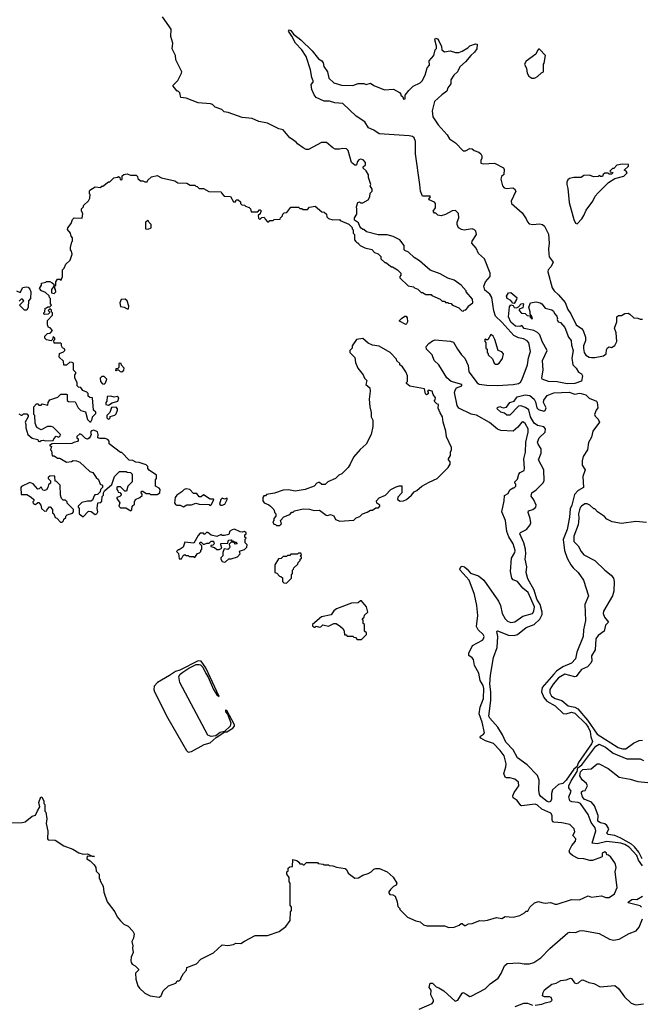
# Model space of a CAD drawing. Extents: x 2210602 to 2357277, y 510288 to 673808.
# Tile 325 of 464: x 2346042 to 2351656, y 588967 to 597878. Entities that reach past the tile are written whole.
import ezdxf

# ---------------------------------------------------------------- set-up
doc = ezdxf.new("R2010")
doc.units = 0

msp = doc.modelspace()

# ---------------------------------------------------------------- linework, layer by layer
at = {"layer": '0CON05XD'}
for points in [[(2349951.7, 595301.7), (2349965, 595290), (2350015, 595270), (2350041.7, 595241.7), (2350055, 595240), (2350061.7, 595248.3), (2350078.3, 595251.7), (2350100, 595275), (2350100, 595285), (2350140, 595315), (2350138.3, 595348.3), (2350080, 595415), (2350080, 595425), (2350036.4, 595476.4), (2349971.7, 595521.7), (2349915, 595540), (2349845, 595577.5), (2349755, 595610), (2349660, 595695), (2349610, 595725), (2349560, 595775), (2349525, 595790), (2349520, 595795), (2349520, 595835), (2349480, 595885), (2349420, 595915), (2349365, 595930), (2349285, 595930), (2349178.3, 595958.3), (2349155, 595980), (2349145, 595980), (2349131.7, 595991.7), (2349120, 596005), (2349108.3, 596038.3), (2349070, 596065), (2349070, 596085), (2349091.7, 596118.3), (2349093, 596163), (2349087.5, 596185), (2349100, 596225), (2349115, 596230), (2349125, 596220), (2349145, 596220), (2349193, 596247), (2349210, 596275), (2349213, 596307), (2349230, 596325), (2349230, 596345), (2349212.5, 596375), (2349217.5, 596385), (2349198.3, 596448.3), (2349197.5, 596475), (2349175, 596510), (2349150, 596535), (2349150, 596545), (2349170, 596565), (2349170, 596585), (2349149.3, 596609.3), (2349125, 596616), (2349109.5, 596610.5), (2349096.7, 596595), (2349090, 596565), (2349085, 596560), (2349075, 596562.5), (2349042.5, 596585), (2349012.5, 596695), (2348999.3, 596709.3), (2348965, 596713.3), (2348935, 596706.7), (2348895, 596707.5), (2348875, 596717.5), (2348816.4, 596766.4), (2348773.6, 596766.4), (2348655, 596702.5), (2348633, 596703), (2348607, 596717), (2348553.6, 596753.6), (2348546.4, 596766.4), (2348510, 596795), (2348485, 596807.5), (2348425, 596880), (2348385, 596890), (2348285, 596942.5), (2348205, 596957.5), (2348145, 596982.5), (2348055, 596992.5), (2347927, 597037), (2347893, 597043), (2347870, 597065), (2347810, 597085), (2347785, 597110), (2347767, 597117), (2347657, 597127), (2347547, 597167), (2347500, 597175), (2347490, 597215), (2347475, 597230), (2347465, 597230), (2347430, 597275), (2347430, 597285), (2347473.6, 597326.4), (2347507, 597393), (2347507.5, 597405), (2347453.3, 597515), (2347452.5, 597555), (2347422.5, 597615), (2347427.5, 597665), (2347410, 597725), (2347411.7, 597791.7), (2347333.8, 597905)], [(2349663.1, 596386.9), (2349623, 596665), (2349622.6, 596775), (2349609.6, 596809.6), (2349595, 596820.2), (2349565, 596828), (2349295, 596844.2), (2349245, 596877.5), (2349198.7, 596898.7), (2349162.7, 596952.7), (2349085, 597006.2), (2348965, 597120), (2348893.6, 597126.4), (2348845, 597140.8), (2348795, 597140.8), (2348725, 597172.5), (2348705, 597197.5), (2348683.8, 597245), (2348678.3, 597291.7), (2348697, 597313), (2348697.5, 597325), (2348683.6, 597353.6), (2348673.3, 597425), (2348633.3, 597545), (2348593.3, 597605), (2348537.5, 597665), (2348505, 597727.5), (2348473.3, 597775), (2348483.8, 597786.2), (2348495, 597780), (2348518.3, 597748.3), (2348585.5, 597695.5), (2348687.6, 597597.6), (2348743.8, 597525), (2348776.7, 597505), (2348787.3, 597487.3), (2348794.1, 597454.1), (2348826.2, 597405), (2348839.3, 597349.3), (2348885, 597306.2), (2348954, 597284), (2349055, 597283.8), (2349105, 597300), (2349155, 597300), (2349175, 597292.5), (2349215, 597302.5), (2349245, 597283.3), (2349343, 597243), (2349425, 597250), (2349478.3, 597218.3), (2349490, 597205), (2349490, 597195), (2349508.3, 597178.3), (2349515, 597160), (2349528.3, 597161.7), (2349530, 597195), (2349561.7, 597238.3), (2349600, 597275), (2349665, 597307.5), (2349682.5, 597325), (2349710, 597375), (2349728.3, 597441.7), (2349750, 597465), (2349747.5, 597505), (2349787, 597553), (2349800, 597605), (2349811.7, 597618.3), (2349813, 597637), (2349798, 597695), (2349805, 597711.2), (2349821.2, 597705), (2349835, 597688), (2349858, 597635), (2349860, 597605), (2349885, 597587.5), (2349935, 597597.5), (2349985, 597582.5), (2350015, 597582.5), (2350045, 597593.3), (2350095, 597622.5), (2350115, 597642.5), (2350165, 597660), (2350180, 597655), (2350177.5, 597615), (2350156.4, 597583.6), (2350122.5, 597555), (2350075, 597497.5), (2350025, 597450), (2350003.6, 597406.4), (2349968.8, 597375), (2349942.5, 597335), (2349941.7, 597298.3), (2349915, 597260), (2349905, 597230), (2349860.7, 597199.3), (2349793.4, 597136.6), (2349774.6, 597054.6), (2349780.2, 597000.2), (2349826.7, 596925), (2349909.2, 596835), (2349929.2, 596799.2), (2349985, 596764), (2350055, 596690), (2350075, 596692.5), (2350115, 596713.3), (2350135, 596710), (2350153.9, 596693.9), (2350195, 596680), (2350212.5, 596665), (2350222.5, 596645), (2350222.5, 596625), (2350213, 596603), (2350215, 596580), (2350235, 596573.3), (2350338.3, 596578.3), (2350417.7, 596537.7), (2350423.6, 596523.6), (2350423, 596477), (2350401.7, 596458.3), (2350393.6, 596433.6), (2350410, 596375), (2350426.2, 596356.2), (2350445, 596348.8), (2350503.6, 596356.4), (2350517.7, 596347.7), (2350530, 596325), (2350486.7, 596235), (2350490, 596215), (2350588.6, 596128.6), (2350624, 596075), (2350635, 596047.5), (2350650.7, 596030.7), (2350683.8, 596023.8), (2350745, 596030), (2350772.5, 596025), (2350790.7, 596010.7), (2350827, 595937), (2350832, 595855), (2350825.7, 595804.3), (2350827.5, 595755), (2350833, 595733), (2350867.5, 595685), (2350851.2, 595645), (2350823.8, 595615), (2350818.8, 595595), (2350860.3, 595450.3), (2350876, 595425), (2350917.6, 595387.6), (2350978, 595318), (2351001.1, 595255), (2351028.6, 595215), (2351075, 595116.7), (2351125, 595083.3), (2351140, 595065), (2351161.2, 595005), (2351159.3, 594970.7), (2351143, 594927), (2351141.7, 594901.7), (2351148, 594865), (2351165, 594841.2), (2351192.7, 594822.7), (2351215, 594820), (2351245, 594820), (2351323.9, 594836.1), (2351346.7, 594855), (2351350.7, 594889.3), (2351360.7, 594909.3), (2351375, 594917.5), (2351395, 594912.5), (2351425, 594930), (2351443.3, 594965), (2351437.5, 595045), (2351422.5, 595085), (2351443.3, 595145), (2351445, 595190), (2351458.3, 595201.7), (2351485, 595200), (2351515, 595217.5), (2351545, 595222.5), (2351563, 595213), (2351598.3, 595178.3), (2351635, 595177.5), (2351655, 595167.5), (2351676.4, 595166.4)], [(2350695, 597347.5), (2350705, 597352.5), (2350725, 597362.5), (2350761.7, 597398.3), (2350780, 597405), (2350780, 597475), (2350787.5, 597485), (2350797.5, 597555), (2350745, 597610), (2350735, 597610), (2350725, 597600), (2350712.5, 597565), (2350625, 597502.5), (2350610, 597475), (2350626.4, 597436.4), (2350633, 597393), (2350647, 597367), (2350675, 597350), (2350695, 597347.5)], [(2351085, 596030), (2351127.5, 596075), (2351146.7, 596105), (2351166.7, 596155), (2351228, 596235), (2351248.3, 596281.7), (2351275, 596311.2), (2351370, 596405), (2351425, 596440), (2351508.3, 596461.7), (2351538.3, 596491.7), (2351528.3, 596508.3), (2351510, 596515), (2351548.3, 596551.7), (2351548.3, 596568.3), (2351495, 596570), (2351445, 596560), (2351418.3, 596531.7), (2351405, 596530), (2351381.7, 596508.3), (2351385, 596500), (2351410, 596495), (2351395, 596480), (2351375, 596480), (2351365, 596490), (2351335, 596490), (2351321.7, 596478.3), (2351315, 596460), (2351295, 596460), (2351285, 596467.5), (2351275, 596460), (2351235, 596456.7), (2351195, 596471.2), (2351145, 596467.5), (2351121.7, 596448.3), (2351055, 596450), (2351015, 596440), (2351001.7, 596428.3), (2350992.5, 596407.5), (2350992.5, 596385), (2351001.7, 596351.7), (2351013.3, 596225), (2351055, 596070), (2351070, 596035), (2351085, 596030)], [(2346035, 594310), (2346055, 594300), (2346065, 594300), (2346075, 594310), (2346105, 594310), (2346117, 594297), (2346117.5, 594285), (2346090, 594235), (2346097, 594213), (2346096.7, 594185), (2346115, 594122.5), (2346155, 594090), (2346205, 594080), (2346210, 594065), (2346225, 594060), (2346235, 594070), (2346255, 594072.5), (2346275, 594067.5), (2346345, 594070), (2346350, 594085), (2346371.7, 594108.3), (2346395, 594100), (2346408.3, 594111.7), (2346410, 594125), (2346345, 594190), (2346327, 594197), (2346293, 594197), (2346235, 594167.5), (2346197, 594187), (2346183, 594227), (2346180, 594295), (2346170, 594305), (2346170, 594375), (2346195, 594400), (2346205, 594400), (2346215, 594390), (2346235, 594390), (2346245, 594400), (2346295, 594390), (2346300, 594415), (2346313, 594437), (2346388.3, 594461.7), (2346415, 594490), (2346465, 594490), (2346470, 594485), (2346471.7, 594431.7), (2346482.5, 594422.5), (2346545, 594420), (2346570, 594365), (2346595, 594340), (2346638.3, 594328.3), (2346655, 594260), (2346675, 594240), (2346685, 594240), (2346697, 594263), (2346700, 594285), (2346730, 594315), (2346730, 594325), (2346710, 594345), (2346700, 594455), (2346675, 594460), (2346661.7, 594471.7), (2346660, 594495), (2346648.3, 594508.3), (2346613.6, 594523.6), (2346595, 594550), (2346575, 594552.5), (2346563, 594563), (2346562.5, 594595), (2346540, 594635), (2346540, 594665), (2346550, 594675), (2346550, 594685), (2346530, 594705), (2346528.3, 594768.3), (2346517, 594777), (2346495, 594777.5), (2346465, 594750), (2346441.7, 594751.7), (2346437, 594787), (2346400, 594825), (2346401.7, 594858.3), (2346438.3, 594871.7), (2346450, 594885), (2346450, 594895), (2346428.3, 594908.3), (2346420, 594925), (2346420, 594945), (2346415, 594950), (2346355, 594950), (2346350, 594975), (2346360, 594985), (2346360, 594995), (2346345, 595010), (2346340, 594985), (2346327.5, 594972.5), (2346285, 594980), (2346270, 594995), (2346270, 595015), (2346293, 595037), (2346318.3, 595041.7), (2346340, 595065), (2346318.3, 595088.3), (2346301.7, 595091.7), (2346292.5, 595115), (2346293, 595157), (2346340, 595205), (2346340, 595225), (2346330, 595235), (2346328.3, 595248.3), (2346315, 595260), (2346300, 595245), (2346310, 595235), (2346310, 595225), (2346298.3, 595211.7), (2346265, 595210), (2346260, 595215), (2346260, 595225), (2346270, 595235), (2346271.7, 595268.3), (2346285, 595270), (2346295, 595280), (2346315, 595280), (2346330, 595295), (2346320, 595305), (2346320, 595355), (2346310, 595365), (2346308.3, 595378.3), (2346275, 595410), (2346240, 595425), (2346220, 595445), (2346240, 595475), (2346240, 595495), (2346277, 595503), (2346285, 595510), (2346315, 595510), (2346337, 595497), (2346350, 595485), (2346350, 595465), (2346330, 595435), (2346330, 595405), (2346355, 595400), (2346370, 595415), (2346367, 595437), (2346360, 595445), (2346360, 595465), (2346370, 595475), (2346370, 595505), (2346385, 595530), (2346405, 595530), (2346418.3, 595521.7), (2346430, 595555), (2346430, 595615), (2346445, 595630), (2346460, 595665), (2346497, 595703), (2346517.5, 595755), (2346511.7, 595781.7), (2346500, 595795), (2346500, 595815), (2346513, 595867), (2346520, 595875), (2346520, 595905), (2346508.3, 595918.3), (2346502.5, 595945), (2346475, 595980), (2346476.7, 595995), (2346506.1, 596033.9), (2346519.3, 596070.7), (2346533.9, 596086.1), (2346608.3, 596081.7), (2346612.5, 596125), (2346600, 596145), (2346600, 596165), (2346620, 596185), (2346620, 596195), (2346665, 596240), (2346677, 596263), (2346680, 596295), (2346673, 596303), (2346672.5, 596325), (2346677.5, 596335), (2346725, 596366.7), (2346775, 596360), (2346785, 596370), (2346795, 596370), (2346845, 596410), (2346858.3, 596411.7), (2346893.6, 596446.4), (2346927.5, 596452.5), (2346935, 596460), (2346948.3, 596448.3), (2346951.7, 596431.7), (2346965, 596430), (2346970, 596435), (2346970, 596465), (2346985, 596477.5), (2347015, 596482.5), (2347045, 596470), (2347095, 596470), (2347108.3, 596458.3), (2347111.7, 596441.7), (2347135, 596420), (2347155, 596420), (2347175, 596410), (2347195, 596410), (2347200, 596425), (2347233, 596457), (2347285, 596467.5), (2347325, 596447.5), (2347445, 596420), (2347473, 596403), (2347555, 596400), (2347585, 596380), (2347625, 596380), (2347635, 596370), (2347648.3, 596368.3), (2347665, 596350), (2347705, 596350), (2347753, 596323), (2347865, 596320), (2347870, 596305), (2347891.7, 596281.7), (2347948.3, 596278.3), (2347975, 596230), (2347995, 596230), (2348001.7, 596248.3), (2348018.3, 596248.3), (2348038.3, 596228.3), (2348040, 596215), (2348051.7, 596201.7), (2348075, 596200), (2348085, 596190), (2348118.3, 596178.3), (2348130, 596165), (2348135, 596140), (2348195, 596140), (2348211.7, 596158.3), (2348218.3, 596158.3), (2348230, 596145), (2348220, 596135), (2348218.3, 596121.7), (2348200, 596105), (2348201.7, 596081.7), (2348215, 596070), (2348231.7, 596088.3), (2348255, 596090), (2348261.7, 596071.7), (2348285, 596050), (2348295, 596050), (2348305, 596060), (2348335, 596060), (2348345, 596070), (2348398.3, 596071.7), (2348400, 596085), (2348418.3, 596101.7), (2348421.7, 596118.3), (2348435, 596130), (2348458.3, 596131.7), (2348495, 596180), (2348565, 596180), (2348575, 596170), (2348595, 596170), (2348605, 596160), (2348645, 596160), (2348665, 596180), (2348715, 596190), (2348775, 596140), (2348797, 596137), (2348818.3, 596118.3), (2348820, 596095), (2348835, 596080), (2348875, 596067.5), (2348935, 596070), (2348941.7, 596061.7), (2349018.3, 596028.3), (2349048.3, 595998.3), (2349050, 595985), (2349060, 595975), (2349060, 595945), (2349070, 595935), (2349070, 595885), (2349081.7, 595871.7), (2349095, 595860), (2349105, 595860), (2349110, 595845), (2349123, 595833), (2349163.6, 595813.6), (2349227, 595797), (2349251.7, 595771.7), (2349285, 595760), (2349310, 595735), (2349310, 595715), (2349345, 595680), (2349355, 595680), (2349405, 595640), (2349415, 595640), (2349460, 595615), (2349490, 595585), (2349490, 595565), (2349480, 595555), (2349481.7, 595541.7), (2349555, 595470), (2349605, 595460), (2349615, 595450), (2349645, 595440), (2349675, 595410), (2349685, 595410), (2349715, 595390), (2349765, 595390), (2349771.7, 595381.7), (2349845, 595350), (2349865, 595330), (2349885, 595330), (2349895, 595320), (2349915, 595320), (2349921.7, 595311.7), (2349945, 595310), (2349951.7, 595301.7)], [(2345965, 590610), (2346065, 590612.5), (2346091.7, 590618.3), (2346155, 590670), (2346185, 590680), (2346202, 590718), (2346223.3, 590755), (2346214, 590795), (2346232.5, 590845), (2346245, 590840), (2346260, 590805), (2346260, 590785), (2346270, 590775), (2346270, 590715), (2346277, 590707), (2346287.5, 590645), (2346280, 590605), (2346297.5, 590535), (2346292.5, 590465), (2346300, 590455), (2346364.1, 590454.1), (2346441.7, 590401.7), (2346522.7, 590372.7), (2346578.3, 590338.3), (2346616.4, 590326.4), (2346655, 590330), (2346698.3, 590308.3), (2346717.5, 590305), (2346653, 590307), (2346650, 590285), (2346680, 590265), (2346715, 590230), (2346730, 590205), (2346733, 590173), (2346760, 590145), (2346760, 590105), (2346770, 590095), (2346770, 590085), (2346797.5, 590035), (2346803, 589983), (2346832.5, 589895), (2346902.5, 589805), (2346925, 589760), (2346953.6, 589723.6), (2346985, 589692.5), (2347023, 589673), (2347065, 589630), (2347077.5, 589605), (2347072.5, 589565), (2347057.5, 589535), (2347066.7, 589495), (2347062.5, 589475), (2347067, 589437), (2347050, 589395), (2347046.7, 589365), (2347050, 589345), (2347060.7, 589330.7), (2347085, 589316.7), (2347116.7, 589285), (2347117.5, 589275), (2347090.7, 589249.3), (2347093.8, 589193.8), (2347110, 589135), (2347125, 589112.5), (2347175, 589067.5), (2347223.6, 589043.6), (2347305, 589033.3), (2347322.5, 589045), (2347340.7, 589089.3), (2347387, 589133), (2347455, 589160), (2347465, 589180), (2347485, 589180), (2347500, 589195), (2347500, 589205), (2347523, 589247), (2347550, 589275), (2347555, 589300), (2347640, 589335), (2347680, 589375), (2347796.1, 589433.9), (2347873, 589507), (2347925, 589500), (2347975, 589507.5), (2347998.3, 589521.7), (2348043, 589517), (2348075, 589540), (2348170.7, 589589.3), (2348285, 589590), (2348390, 589625), (2348449.3, 589670.7), (2348487.5, 589725), (2348492.5, 589805), (2348500, 589815), (2348500, 589845), (2348490, 589865), (2348490, 590065), (2348480, 590075), (2348480, 590115), (2348460, 590145), (2348460, 590165), (2348470, 590175), (2348471.7, 590198.3), (2348485, 590210), (2348510, 590215), (2348511.7, 590278.3), (2348549.5, 590269.5), (2348567.5, 590255), (2348575, 590240), (2348597.5, 590237.5), (2348605, 590230), (2348615, 590230), (2348635, 590250), (2348735, 590250), (2348743, 590243), (2348787, 590237), (2348795, 590230), (2348835, 590230), (2348843, 590223), (2348875, 590220), (2348908.3, 590208.3), (2348987, 590197), (2348998.3, 590188.3), (2349013.6, 590153.6), (2349075, 590110), (2349107, 590113), (2349145, 590137.5), (2349195, 590152.5), (2349220, 590165), (2349245, 590190), (2349263.6, 590196.4), (2349296.4, 590196.4), (2349365, 590167.5), (2349419.3, 590119.3), (2349452.5, 590065), (2349447.5, 590045), (2349425, 590032.5), (2349397.5, 590005), (2349380, 589985), (2349380, 589975), (2349391.7, 589961.7), (2349417, 589957), (2349437.5, 589945), (2349457.5, 589895), (2349463, 589853), (2349480, 589835), (2349480, 589825), (2349550, 589755), (2349625, 589722.5), (2349665, 589713.3), (2349695, 589687.5), (2349725, 589676.7), (2349885, 589676.2), (2349925, 589663.8), (2349973.6, 589666.4), (2350017, 589683), (2350035, 589700), (2350045, 589700), (2350065, 589680), (2350075, 589680), (2350103, 589697), (2350135, 589697.5), (2350205, 589726.7), (2350235, 589723.3), (2350275, 589728.8), (2350355, 589752.5), (2350405, 589742.5), (2350435, 589762.5), (2350505, 589756.7), (2350565, 589771.2), (2350610, 589795), (2350625, 589810), (2350638.3, 589811.7), (2350657.5, 589845), (2350700, 589885), (2350735, 589896.7), (2350765, 589890), (2350795, 589883.8), (2350845, 589887.5), (2350885, 589872.5), (2350903, 589873), (2351033.9, 589916.1), (2351106.4, 589913.6), (2351185, 589947.5), (2351215, 589937.5), (2351305, 589947.5), (2351345, 589932.5), (2351375, 589933.3), (2351423, 589967), (2351447.5, 590025), (2351430, 590165), (2351436.7, 590205), (2351431.7, 590231.7), (2351427, 590247), (2351388.3, 590298.3), (2351368.3, 590318.3), (2351355, 590320), (2351350, 590335), (2351335, 590346.2), (2351310, 590335), (2351310, 590305), (2351305, 590300), (2351225, 590267.5), (2351198.3, 590268.3), (2351145, 590283.3), (2351095, 590285.8), (2351043.4, 590313.4), (2351020, 590335), (2351014.2, 590355), (2351035.5, 590404.5), (2351070, 590445), (2351072, 590465), (2351046.7, 590495), (2351063, 590527), (2351056.7, 590555), (2351020, 590595), (2350945, 590610), (2350875, 590614.2), (2350865, 590620), (2350858, 590635), (2350858, 590675), (2350847, 590697), (2350765, 590733.1), (2350725, 590770), (2350705, 590778.8), (2350585, 590762.5), (2350575, 590767.5), (2350543, 590813), (2350507.5, 590835), (2350503.3, 590855), (2350513.8, 590885), (2350556, 590945), (2350555, 590977.5), (2350522.5, 591005), (2350477, 591017), (2350445, 591016.2), (2350433.2, 591023.2), (2350420.6, 591055), (2350440, 591115), (2350442.5, 591145), (2350424.3, 591215), (2350387.1, 591265), (2350326.9, 591326.9), (2350255, 591353.1), (2350213.3, 591375), (2350206.7, 591385), (2350210, 591395), (2350238.1, 591411.9), (2350245.8, 591425), (2350225, 591520), (2350197.3, 591595), (2350207.3, 591655), (2350236.8, 591735), (2350241.6, 591825), (2350235, 591851.4), (2350208.3, 591898.3), (2350195.6, 591965), (2350157.3, 592032.7), (2350146.6, 592086.6), (2350135, 592104), (2350106.2, 592125), (2350106, 592145), (2350139.2, 592215), (2350227.2, 592262.8), (2350239.2, 592275), (2350242.9, 592295), (2350235.5, 592315.5), (2350189.2, 592355), (2350175.7, 592385), (2350187.1, 592485), (2350178.1, 592575), (2350157.2, 592677.2), (2350107.5, 592805), (2350026.7, 592895), (2350023.3, 592905), (2350033.3, 592925), (2350045, 592931.2), (2350065, 592926.7), (2350091.2, 592905), (2350119.5, 592869.5), (2350193.6, 592843.6), (2350241.2, 592805), (2350374.4, 592614.4), (2350391.4, 592575), (2350407.1, 592505), (2350432.9, 592455), (2350455, 592435.6), (2350485, 592421.9), (2350522, 592428), (2350595, 592480.6), (2350680, 592505), (2350694.4, 592525.6), (2350698.5, 592565), (2350640.6, 592695), (2350594.7, 592734.7), (2350545, 592794), (2350505, 592810), (2350494.2, 592824.2), (2350481.4, 592885), (2350491.9, 593005), (2350520, 593055), (2350524.2, 593075), (2350505.6, 593135), (2350467.4, 593197.4), (2350447.8, 593245), (2350437, 593347), (2350402.9, 593425), (2350425.8, 593525), (2350426.7, 593573.3), (2350459.7, 593590.3), (2350475, 593622.5), (2350505, 593640), (2350515, 593640), (2350530, 593655), (2350530, 593675), (2350520, 593685), (2350520, 593695), (2350545, 593720), (2350556.2, 593765), (2350570, 593780), (2350605, 593797.5), (2350608.6, 593815), (2350602.4, 593902.4), (2350618.9, 593965), (2350620, 594055), (2350643.1, 594145), (2350641.9, 594175), (2350615, 594224.3), (2350595, 594237.1), (2350585, 594235.8), (2350549.2, 594190.8), (2350505, 594155.5), (2350395, 594160.4), (2350365, 594172.5), (2350292.4, 594232.4), (2350175, 594300), (2350125, 594307.3), (2350015, 594361.5), (2350000.4, 594385), (2349975.7, 594505), (2349980, 594525), (2349994.3, 594545.7), (2350042.5, 594565), (2350042.5, 594575), (2349944.4, 594604.4), (2349905, 594636.2), (2349833.3, 594753.3), (2349791.1, 594795), (2349773.6, 594843.6), (2349722.2, 594895), (2349718.9, 594921.1), (2349743.7, 594946.3), (2349775, 594971.4), (2349799.7, 594980.3), (2349935, 594970), (2349965, 594958.8), (2350001.4, 594895), (2350038.1, 594845), (2350068.6, 594815), (2350098, 594748), (2350105, 594692), (2350180.3, 594590.3), (2350198, 594578), (2350269.1, 594569.1), (2350365, 594568.9), (2350505, 594575.8), (2350555, 594585.4), (2350572.3, 594597.7), (2350587.3, 594625), (2350636.9, 594755), (2350643.4, 594816.6), (2350662.5, 594875), (2350647.5, 594955), (2350633, 594973), (2350600.7, 594990.7), (2350555, 594997.3), (2350510.8, 595020.8), (2350405, 595141.1), (2350346.9, 595195), (2350332.7, 595242.7), (2350313.9, 595365), (2350295, 595394.4), (2350251.3, 595431.3), (2350241.1, 595465), (2350254.6, 595505), (2350298.9, 595555), (2350298.2, 595585), (2350248.1, 595715), (2350192.6, 595762.6), (2350170.7, 595810.7), (2350132.5, 595855), (2350135.8, 595874.2), (2350175.8, 595935), (2350169.2, 595965), (2350155, 595977.5), (2350135, 595984), (2350062.3, 595972.3), (2350038.3, 595978.3), (2350012.5, 595995), (2349998.8, 596025), (2349998.8, 596045), (2350014, 596085), (2350010.8, 596125), (2349985, 596150.8), (2349955, 596148), (2349895, 596116), (2349855, 596104.2), (2349825, 596110), (2349806.1, 596126.1), (2349795, 596127.5), (2349783.8, 596145), (2349803.8, 596175), (2349803.8, 596215), (2349795, 596226), (2349747, 596247), (2349742.5, 596255), (2349757.5, 596275), (2349755, 596280), (2349685, 596280), (2349668.8, 596325), (2349663.1, 596386.9)], [(2347205, 595982.5), (2347230, 595995), (2347230, 596025), (2347211.7, 596041.7), (2347205, 596060), (2347180, 596045), (2347180, 595985), (2347205, 595982.5)], [(2346013, 595423), (2346045, 595410), (2346070, 595455), (2346101.7, 595461.7), (2346117, 595457), (2346135, 595440), (2346142.5, 595415), (2346140, 595355), (2346120, 595335), (2346117.5, 595275), (2346105, 595250), (2346085, 595250), (2346040, 595295), (2346080, 595335), (2346068.3, 595348.3), (2346055, 595350), (2346038.3, 595331.7)], [(2350515, 595310), (2350501.7, 595311.7), (2350486.4, 595336.4), (2350452.5, 595355), (2350446.7, 595375), (2350463.9, 595406.1), (2350485, 595410), (2350540, 595365), (2350537.5, 595345), (2350515, 595310)], [(2347025, 595260), (2347030, 595285), (2347013, 595333), (2346995, 595347.5), (2346960, 595345), (2346947.5, 595315), (2346953.6, 595283.6), (2346987, 595277), (2347015, 595260), (2347025, 595260)], [(2350995, 594582.1), (2350905, 594600.8), (2350825, 594603.5), (2350768.8, 594625), (2350765.8, 594635.8), (2350777.5, 594705), (2350771.4, 594795), (2350813.3, 594885), (2350768.6, 594965), (2350747.1, 595025), (2350726.8, 595046.8), (2350694.5, 595064.5), (2350605, 595082.5), (2350585, 595110), (2350565, 595101.2), (2350526.7, 595105), (2350485, 595141.2), (2350465, 595190), (2350471.7, 595278.3), (2350485, 595297.5), (2350505, 595290), (2350515, 595272.5), (2350535, 595270), (2350555, 595280), (2350580, 595305), (2350595, 595310), (2350600, 595305), (2350595, 595270), (2350561.7, 595258.3), (2350560, 595245), (2350583, 595223), (2350615, 595220), (2350631.7, 595201.7), (2350658.3, 595198.3), (2350660, 595185), (2350675, 595170), (2350680, 595175), (2350677, 595187), (2350660, 595215), (2350660, 595235), (2350647.5, 595275), (2350663, 595317), (2350715, 595323.3), (2350750, 595315), (2350766.4, 595306.4), (2350795, 595267.5), (2350855, 595253.3), (2350870.7, 595240.7), (2350879.3, 595219.3), (2350902.5, 595195), (2350907.5, 595175), (2350903.6, 595163.6), (2350912.5, 595145), (2350935, 595137.5), (2350975, 595093.8), (2351005.4, 595005.4), (2351030, 594975), (2351033.2, 594933.2), (2351049.4, 594885), (2351036.5, 594815), (2351046.9, 594755), (2351075.7, 594725), (2351098.3, 594688.3), (2351125, 594672.5), (2351133.3, 594655), (2351123, 594607), (2351065, 594584.6), (2350995, 594582.1)], [(2349535, 595120), (2349478.3, 595148.3), (2349477.5, 595155), (2349496.7, 595175), (2349525, 595196.2), (2349537.5, 595195), (2349548.3, 595178.3), (2349548.8, 595145), (2349542.5, 595125), (2349535, 595120)], [(2348395, 593300), (2348410, 593315), (2348400, 593345), (2348431.7, 593378.3), (2348485, 593400), (2348505, 593420), (2348515, 593420), (2348528.3, 593431.7), (2348605, 593450), (2348665, 593447.5), (2348705, 593437.5), (2348755, 593440), (2348813, 593393), (2348825, 593390), (2348855, 593400), (2348885, 593387.5), (2348900, 593355), (2348938.3, 593338.3), (2349065, 593350), (2349085, 593370), (2349118.3, 593381.7), (2349143, 593407), (2349185, 593420), (2349215, 593440), (2349235, 593440), (2349265, 593460), (2349288.3, 593461.7), (2349300, 593475), (2349300, 593485), (2349271.7, 593501.7), (2349270, 593525), (2349295, 593550), (2349350, 593575), (2349400, 593625), (2349448.3, 593651.7), (2349475, 593660), (2349498.3, 593658.3), (2349500, 593595), (2349461.7, 593558.3), (2349460, 593535), (2349485, 593520), (2349515, 593522.5), (2349540, 593535), (2349586.4, 593573.6), (2349610, 593605), (2349635, 593617.5), (2349680, 593655), (2349745, 593692.5), (2349820, 593725), (2349917.5, 593825), (2349937.5, 593855), (2349937, 593877), (2349920, 593895), (2349920, 593905), (2349940, 593935), (2349940, 593965), (2349947.5, 593985), (2349947, 594007), (2349903, 594103), (2349897.5, 594155), (2349872.5, 594235), (2349867.5, 594285), (2349845, 594320), (2349828.3, 594361.7), (2349830, 594395), (2349815, 594400), (2349792.5, 594425), (2349801.7, 594438.3), (2349802.5, 594455), (2349782.5, 594485), (2349772.5, 594515), (2349740, 594525), (2349730, 594515), (2349737, 594507), (2349737, 594493), (2349723, 594483), (2349713, 594493), (2349705, 594536.7), (2349572.5, 594562.5), (2349540, 594585), (2349540, 594595), (2349550, 594605), (2349550, 594655), (2349535, 594690), (2349506.4, 594736.4), (2349480, 594755), (2349480, 594765), (2349455, 594790), (2349450, 594805), (2349392.5, 594865), (2349295, 594922.5), (2349235, 594933.8), (2349195, 594952), (2349145, 594993.3), (2349087.5, 594982.5), (2349050, 594925), (2349050, 594905), (2349030, 594885), (2349030, 594865), (2349075, 594820), (2349080, 594775), (2349100, 594725), (2349150, 594665), (2349160, 594635), (2349181.7, 594611.7), (2349172.5, 594575), (2349210, 594545), (2349212.5, 594515), (2349203.3, 594445), (2349210, 594375), (2349223, 594323), (2349222.5, 594285), (2349237, 594253), (2349236.7, 594195), (2349222.5, 594125), (2349176.7, 594035), (2349122.3, 593987.7), (2349060.7, 593919.3), (2349032.5, 593855), (2349012.5, 593825), (2348955, 593767.5), (2348930, 593755), (2348900, 593725), (2348830, 593695), (2348805, 593670), (2348775, 593670), (2348755, 593690), (2348745, 593690), (2348730, 593685), (2348705, 593657.5), (2348625, 593627.5), (2348535, 593612.5), (2348475, 593622.5), (2348425, 593620), (2348347, 593593), (2348275, 593580), (2348265, 593570), (2348251.7, 593568.3), (2348240, 593555), (2348240, 593525), (2348252.5, 593505), (2348295, 593487.5), (2348310, 593475), (2348340, 593445), (2348350, 593415), (2348360, 593405), (2348360, 593385), (2348340, 593365), (2348340, 593345), (2348332.5, 593335), (2348341.7, 593311.7), (2348355, 593310), (2348365, 593300), (2348395, 593300)], [(2350365, 594760), (2350379.3, 594770.7), (2350408.3, 594811.7), (2350420, 594855), (2350405, 594872.5), (2350370, 594885), (2350341.2, 594985), (2350325, 595012.5), (2350305, 595030), (2350278.3, 594981.7), (2350265, 594980), (2350255, 594990), (2350250, 594985), (2350250, 594965), (2350260, 594955), (2350260, 594905), (2350270, 594895), (2350270, 594865), (2350280, 594855), (2350280, 594845), (2350318.3, 594808.3), (2350335, 594770), (2350345, 594760), (2350365, 594760)], [(2346965, 594692.5), (2346982.5, 594705), (2346987.5, 594725), (2346961.7, 594751.7), (2346960, 594765), (2346945, 594770), (2346940, 594765), (2346938.3, 594731.7), (2346928.3, 594721.7), (2346911.7, 594718.3), (2346910, 594705), (2346915, 594700), (2346921.7, 594708.3), (2346935, 594710), (2346950, 594695), (2346965, 594692.5)], [(2346805, 594580), (2346818.3, 594591.7), (2346830, 594625), (2346805, 594650), (2346785, 594650), (2346770, 594635), (2346773, 594603), (2346791.7, 594581.7), (2346805, 594580)], [(2346845, 594390), (2346878.3, 594411.7), (2346930, 594425), (2346940, 594455), (2346925, 594467.5), (2346895, 594462.5), (2346865, 594470), (2346831.7, 594468.3), (2346830, 594425), (2346820, 594415), (2346820, 594395), (2346845, 594390)], [(2350832.5, 590797.5), (2350815, 590802.2), (2350755, 590847.5), (2350745, 590866.7), (2350738.9, 590905), (2350740, 590995), (2350725, 591038.8), (2350634.2, 591135), (2350545, 591197.5), (2350505, 591270.6), (2350438.3, 591338.3), (2350408.6, 591405), (2350366.6, 591476.6), (2350295, 591557.5), (2350286.7, 591575), (2350302.6, 591717.4), (2350304.7, 591795.3), (2350294.6, 591865.4), (2350300, 591945), (2350327.5, 592105), (2350360.8, 592195), (2350366, 592295), (2350357.5, 592342.5), (2350365, 592347.5), (2350465, 592308.6), (2350515, 592305.5), (2350545, 592312.5), (2350623, 592377), (2350695, 592403.3), (2350746.6, 592453.4), (2350767.8, 592495), (2350768.2, 592515), (2350750.4, 592585), (2350720.2, 592635), (2350695.6, 592715.6), (2350637.4, 592817.4), (2350624.3, 592875), (2350628.5, 592925), (2350614.6, 592995), (2350621.2, 593045), (2350617.7, 593085), (2350602.7, 593145), (2350565.8, 593225), (2350572.7, 593237.3), (2350626, 593264), (2350660, 593305), (2350664.5, 593325), (2350660, 593365), (2350640.5, 593419.5), (2350646.2, 593433.8), (2350685, 593446), (2350712, 593465), (2350714.3, 593485), (2350692.3, 593532.3), (2350668.1, 593565), (2350674.5, 593595.5), (2350715.7, 593624.3), (2350776, 593685), (2350787.1, 593705), (2350783.5, 593805), (2350734.2, 593894.2), (2350759.2, 593955), (2350760, 593995), (2350732.9, 594035), (2350727.1, 594055), (2350742.5, 594095), (2350795.5, 594144.5), (2350800, 594175), (2350785, 594192.5), (2350725, 594205.6), (2350695, 594227.5), (2350663.5, 594285), (2350646.4, 594346.4), (2350617.6, 594367.6), (2350575, 594384.2), (2350555, 594381.2), (2350475, 594297.5), (2350448.3, 594298.3), (2350428.3, 594318.3), (2350395, 594327.5), (2350360, 594355), (2350365, 594367.5), (2350385, 594376.2), (2350415, 594366.7), (2350445, 594372.5), (2350477, 594413), (2350515, 594426.7), (2350543.3, 594465), (2350615, 594484.2), (2350656.4, 594476.4), (2350695, 594443.3), (2350708.8, 594418.8), (2350720, 594365), (2350735, 594350), (2350783.9, 594336.1), (2350795, 594341.2), (2350804, 594365), (2350781.2, 594415), (2350782.5, 594435), (2350812.4, 594477.6), (2350875, 594502.1), (2351013.6, 594506.4), (2351065, 594490), (2351105, 594497.5), (2351122.5, 594495), (2351165, 594483.8), (2351195, 594452.5), (2351260, 594425), (2351267.5, 594415), (2351271.2, 594365), (2351256.7, 594345), (2351243.3, 594305), (2351249.3, 594289.3), (2351275, 594262.5), (2351287.5, 594235), (2351228, 594155), (2351215, 594101.2), (2351188.3, 594051.7), (2351179.4, 593985), (2351140.8, 593925), (2351129.4, 593885), (2351130.8, 593845), (2351158, 593805), (2351135.9, 593744.1), (2351143.3, 593645), (2351095, 593617.5), (2351059.6, 593580.4), (2351036, 593485), (2351021.1, 593451.1), (2351015.4, 593375), (2350995.3, 593264.7), (2350957.3, 593175), (2350969.2, 593075), (2350995.4, 593005.4), (2351027.8, 592945), (2351047.6, 592917.6), (2351092.9, 592875), (2351142.9, 592805), (2351186.2, 592665), (2351155.8, 592585), (2351159.3, 592440.7), (2351142.9, 592355), (2351139.4, 592295), (2351081.9, 592155), (2351071.4, 592095), (2351035, 592053.1), (2350955, 592020), (2350898.1, 591981.9), (2350873.6, 591956.4), (2350767.2, 591835), (2350762.5, 591795), (2350782.5, 591745), (2350810.8, 591710.8), (2350885, 591667.8), (2350957.9, 591597.9), (2350984.6, 591594.6), (2351035, 591610.5), (2351065, 591600.6), (2351164.1, 591505), (2351185, 591474.6), (2351203.8, 591435), (2351209.3, 591389.3), (2351224.7, 591345), (2351216.2, 591323.8), (2351097.1, 591155), (2351082.1, 591117.9), (2351055, 591096.2), (2350984.7, 590995), (2350955, 590966.9), (2350915, 590955.5), (2350862.9, 590907.1), (2350853.1, 590875), (2350854.2, 590825), (2350845, 590801.2), (2350832.5, 590797.5)], [(2346845, 594260), (2346860, 594275), (2346861.7, 594288.3), (2346901.7, 594298.3), (2346915, 594310), (2346927.5, 594345), (2346926.7, 594356.7), (2346915, 594370), (2346871.7, 594368.3), (2346858.3, 594321.7), (2346830, 594295), (2346830, 594275), (2346845, 594260)], [(2346615, 593380), (2346665, 593430), (2346687, 593427), (2346725, 593400), (2346740, 593405), (2346747.5, 593425), (2346742.5, 593455), (2346750, 593505), (2346775, 593510), (2346785, 593520), (2346788.3, 593561.7), (2346800, 593575), (2346800, 593595), (2346810, 593615), (2346875, 593670), (2346900, 593745), (2346945, 593790), (2347005, 593790), (2347013, 593783), (2347045, 593780), (2347060, 593765), (2347060, 593695), (2347020, 593655), (2347008.3, 593611.7), (2346991.7, 593611.7), (2346955, 593650), (2346925, 593650), (2346920, 593645), (2346920, 593625), (2346930, 593615), (2346931.7, 593601.7), (2346948.3, 593598.3), (2346960, 593585), (2346960, 593575), (2346948.3, 593561.7), (2346920, 593555), (2346920, 593545), (2346947, 593507), (2346940, 593475), (2346955, 593460), (2347001.7, 593461.7), (2347047.5, 593432.5), (2347057.5, 593442.5), (2347060, 593475), (2347080, 593495), (2347080, 593515), (2347090, 593535), (2347130, 593555), (2347148.3, 593571.7), (2347150, 593585), (2347140, 593595), (2347145, 593610), (2347155, 593610), (2347185, 593590), (2347215, 593590), (2347225, 593580), (2347285, 593580), (2347310, 593595), (2347312.5, 593625), (2347305, 593637.5), (2347270, 593655), (2347270, 593715), (2347280, 593725), (2347280, 593755), (2347211.7, 593801.7), (2347200, 593815), (2347200, 593835), (2347185, 593850), (2347121.7, 593871.7), (2347093, 593873), (2347065, 593890), (2347031.7, 593891.7), (2346965, 593960), (2346955, 593960), (2346850.7, 594040.7), (2346850, 594065), (2346838.3, 594078.3), (2346815, 594086.7), (2346767, 594087), (2346750, 594095), (2346752.5, 594125), (2346745, 594147.5), (2346711.7, 594161.7), (2346691.7, 594158.3), (2346682.5, 594145), (2346687.5, 594125), (2346681.7, 594108.3), (2346670, 594090), (2346655, 594082.5), (2346637, 594087), (2346605, 594120), (2346585, 594130), (2346560, 594105), (2346560, 594095), (2346570, 594085), (2346570, 594065), (2346531.7, 594051.7), (2346515, 594042.5), (2346335, 594040), (2346310, 594025), (2346330, 594015), (2346320, 593985), (2346330, 593975), (2346335, 593930), (2346355, 593930), (2346385, 593910), (2346405, 593910), (2346465, 593872.5), (2346511.7, 593878.3), (2346525, 593890), (2346557, 593887), (2346585, 593872.5), (2346675, 593790), (2346705, 593780), (2346732.5, 593735), (2346756.1, 593716.1), (2346770, 593675), (2346790, 593665), (2346790, 593645), (2346773, 593627), (2346770, 593605), (2346745, 593580), (2346723, 593577), (2346715, 593570), (2346699.3, 593530.7), (2346685, 593520), (2346655, 593520), (2346605, 593507.5), (2346570, 593475), (2346570, 593465), (2346580, 593455), (2346580, 593405), (2346615, 593380)], [(2346425, 593330), (2346438.3, 593341.7), (2346441.7, 593358.3), (2346458.3, 593371.7), (2346460, 593385), (2346471.7, 593398.3), (2346519.3, 593410.7), (2346527.5, 593425), (2346527.5, 593445), (2346471.7, 593501.7), (2346470, 593515), (2346455, 593530), (2346435, 593530), (2346420, 593545), (2346410, 593575), (2346407.5, 593665), (2346375, 593700), (2346361.7, 593701.7), (2346360, 593745), (2346355, 593750), (2346313, 593747), (2346300, 593735), (2346300, 593725), (2346320, 593705), (2346320, 593685), (2346301.7, 593668.3), (2346297, 593643), (2346285, 593622.5), (2346265, 593617.5), (2346251.7, 593621.7), (2346235, 593650), (2346218.3, 593631.7), (2346205, 593630), (2346165, 593677.5), (2346135, 593690), (2346057, 593653), (2346052.5, 593645), (2346055, 593580), (2346105, 593580), (2346146.1, 593556.1), (2346170, 593535), (2346170, 593525), (2346160, 593515), (2346165, 593500), (2346175, 593492.5), (2346185, 593490), (2346205, 593510), (2346215, 593510), (2346232.5, 593485), (2346240, 593455), (2346265, 593430), (2346288.3, 593431.7), (2346290, 593445), (2346311.7, 593468.3), (2346318.3, 593468.3), (2346340, 593445), (2346340, 593415), (2346350, 593405), (2346361.7, 593371.7), (2346378.3, 593368.3), (2346411.7, 593331.7), (2346425, 593330)], [(2347525, 593470), (2347553, 593487), (2347595, 593487.5), (2347635, 593502.5), (2347665, 593492.5), (2347755, 593490), (2347767.5, 593482.5), (2347778.3, 593491.7), (2347797.5, 593535), (2347795, 593540), (2347765, 593540), (2347705, 593577.5), (2347685, 593560), (2347665, 593560), (2347645, 593590), (2347615, 593590), (2347580, 593625), (2347548.3, 593631.7), (2347530, 593625), (2347510, 593605), (2347463.6, 593576.4), (2347447.5, 593555), (2347442.5, 593505), (2347450.7, 593490.7), (2347463, 593483), (2347493, 593483), (2347525, 593470)], [(2347875, 593483.3), (2347897, 593493), (2347917.5, 593535), (2347918.3, 593548.3), (2347895, 593540), (2347875, 593547.5), (2347860, 593535), (2347850, 593495), (2347860, 593485), (2347875, 593483.3)], [(2351711.7, 593328.3), (2351615, 593337.5), (2351485, 593320), (2351403, 593333), (2351355, 593357.5), (2351333, 593383), (2351270, 593425), (2351245, 593450), (2351235, 593450), (2351200, 593485), (2351175, 593497.5), (2351155, 593497.5), (2351125, 593476.7), (2351113.8, 593465), (2351107, 593443), (2351096.7, 593405), (2351100.8, 593365), (2351094, 593305), (2351054.3, 593205), (2351053.8, 593155), (2351093.8, 593115), (2351120.8, 593065), (2351145.5, 593035.5), (2351244.3, 592984.3), (2351336.7, 592895), (2351391.7, 592851.7), (2351413.3, 592825), (2351418.8, 592795), (2351415.8, 592705), (2351405.8, 592665), (2351322, 592525), (2351321.2, 592505), (2351332.3, 592472.3), (2351370, 592425), (2351342.3, 592397.7), (2351328, 592345), (2351275, 592304), (2351254.6, 592275.4), (2351248, 592175), (2351215, 592120), (2351218.1, 592075), (2351210, 592055), (2351179.6, 592020.4), (2351125, 591998.6), (2351091.1, 591955), (2351076, 591935), (2351065, 591931.9), (2350975, 591954.4), (2350915, 591922.7), (2350867.7, 591865), (2350837.8, 591815), (2350836.5, 591785), (2350852.5, 591755), (2350885.8, 591735), (2350946.9, 591716.9), (2351005, 591668.1), (2351065, 591657.1), (2351091, 591641), (2351178.9, 591538.9), (2351265, 591412.1), (2351455, 591290.4), (2351495, 591279.6), (2351525, 591280.5), (2351595, 591331.5), (2351645, 591353.6), (2351675, 591357.8)], [(2347895, 592967.5), (2347905, 592972.5), (2347935, 593000), (2347955, 592997.5), (2348013.6, 593016.4), (2348037.5, 593045), (2348031.7, 593068.3), (2348075, 593082.5), (2348097.5, 593105), (2348100, 593125), (2348082.5, 593145), (2348082.5, 593177.5), (2348090, 593185), (2348080, 593195), (2348080, 593215), (2348090, 593225), (2348090, 593235), (2348075, 593246.7), (2348055, 593240), (2348035, 593242.5), (2347986.1, 593266.1), (2347965, 593262.5), (2347941.7, 593248.3), (2347935, 593220), (2347895, 593210), (2347875, 593210), (2347865, 593217.5), (2347825, 593200), (2347773, 593213), (2347745, 593237.5), (2347733, 593237), (2347715, 593220), (2347705, 593230), (2347675, 593230), (2347655, 593210), (2347618.3, 593141.7), (2347535, 593150), (2347520, 593105), (2347485, 593080), (2347475, 593080), (2347460, 593065), (2347477, 593047), (2347485, 593000), (2347505, 593000), (2347520.7, 593029.3), (2347535, 593037.5), (2347545, 593030), (2347565, 593030), (2347575, 593020), (2347615, 593020), (2347625, 593010), (2347651.7, 593048.3), (2347668.3, 593051.7), (2347680, 593065), (2347680, 593075), (2347690, 593085), (2347690, 593115), (2347670, 593135), (2347675, 593150), (2347685, 593150), (2347701.7, 593131.7), (2347715, 593130), (2347735, 593140), (2347755, 593140), (2347775, 593160), (2347795, 593160), (2347800, 593135), (2347788.3, 593121.7), (2347771.7, 593118.3), (2347771.7, 593111.7), (2347805, 593100), (2347825, 593082.5), (2347845, 593082.5), (2347870, 593095), (2347860, 593125), (2347861.7, 593138.3), (2347925, 593140), (2347931.7, 593168.3), (2347955, 593170), (2347961.7, 593161.7), (2347978.3, 593158.3), (2347980, 593150), (2347998.3, 593148.3), (2348010, 593135), (2347995, 593130), (2347980, 593150), (2347955, 593150), (2347938.3, 593131.7), (2347942.5, 593105), (2347938.3, 593091.7), (2347925, 593082.5), (2347891.7, 593088.3), (2347880, 593055), (2347880, 593025), (2347861.7, 593008.3), (2347860, 592995), (2347873.9, 592973.9), (2347895, 592967.5)], [(2348455, 592780), (2348500, 592825), (2348500, 592855), (2348510, 592865), (2348510, 592895), (2348520, 592905), (2348521.7, 592918.3), (2348558.3, 592951.7), (2348560, 592965), (2348580, 592985), (2348580, 592995), (2348590, 593005), (2348590, 593015), (2348580, 593025), (2348590, 593035), (2348585, 593050), (2348565, 593050), (2348555, 593040), (2348495, 593040), (2348485, 593030), (2348465, 593030), (2348455, 593020), (2348425, 593020), (2348408.3, 593001.7), (2348381.7, 592998.3), (2348350, 592945), (2348350, 592875), (2348368.3, 592868.3), (2348391.7, 592841.7), (2348405, 592840), (2348418.3, 592828.3), (2348420, 592795), (2348431.7, 592781.7), (2348455, 592780)], [(2349135, 592270), (2349180, 592315), (2349178.3, 592328.3), (2349160, 592345), (2349160, 592405), (2349150, 592415), (2349150, 592445), (2349140, 592455), (2349158.3, 592471.7), (2349161.7, 592488.3), (2349190, 592515), (2349180, 592565), (2349135, 592620), (2349125, 592620), (2349105, 592600), (2349045, 592597.5), (2348907.5, 592545), (2348882.3, 592527.7), (2348858.3, 592491.7), (2348772.5, 592475), (2348690, 592405), (2348691.7, 592391.7), (2348705, 592380), (2348715, 592380), (2348725, 592390), (2348755, 592380), (2348767, 592383), (2348785, 592400), (2348835, 592390), (2348885, 592412.5), (2348905, 592412.5), (2348945, 592387.5), (2348967.5, 592365), (2348977.5, 592345), (2348981.7, 592311.7), (2348995, 592310), (2349005, 592300), (2349055, 592300), (2349065, 592290), (2349078.3, 592288.3), (2349095, 592270), (2349135, 592270)], [(2347565, 591250), (2347595, 591254.2), (2347712.1, 591317.9), (2347763.8, 591335), (2347819.2, 591380.8), (2347897.5, 591432.5), (2347915, 591434), (2347970, 591465), (2347984.2, 591485), (2347984.2, 591495), (2347915.8, 591625), (2347905, 591630), (2347904.3, 591615), (2347921.7, 591591.7), (2347951.4, 591515), (2347945.6, 591484.4), (2347893.6, 591436.4), (2347855, 591425.7), (2347815, 591398), (2347775, 591392), (2347744.2, 591404.2), (2347490.9, 591880.9), (2347480.6, 591935), (2347493.6, 591956.4), (2347517, 591973), (2347571.7, 592008.3), (2347638.9, 592041.1), (2347665, 592043.3), (2347678.3, 592038.3), (2347698.3, 592018.3), (2347725, 591960), (2347748, 591928), (2347795, 591816.7), (2347825, 591768.8), (2347846.2, 591753.8), (2347725, 592013.3), (2347685, 592074), (2347655, 592074.2), (2347489.1, 591990.9), (2347450, 591980), (2347397.6, 591942.4), (2347289.7, 591880.3), (2347258.8, 591845), (2347254, 591815), (2347260, 591795), (2347381.7, 591558.3), (2347550, 591265), (2347565, 591250)], [(2351675, 590221.8), (2351640.4, 590270.4), (2351624.3, 590315), (2351555, 590388.9), (2351515, 590413.4), (2351479.4, 590425), (2351355, 590441.3), (2351265, 590419.2), (2351220, 590425), (2351253.5, 590536.5), (2351249.1, 590565), (2351211.2, 590611.2), (2351184.6, 590685), (2351115, 590784.4), (2351095, 590793.5), (2351038.3, 590798.3), (2351018, 590808), (2351008.8, 590845), (2351032, 590895), (2351010.8, 590925), (2351011.2, 590945), (2351031.4, 590988.6), (2351086.6, 591075), (2351092, 591108), (2351128.8, 591135), (2351255, 591304.6), (2351285, 591321.8), (2351340.8, 591295), (2351410.5, 591240.5), (2351535, 591188.5), (2351625, 591190), (2351655, 591187.5), (2351684.1, 591174.1)], [(2351671.9, 590285), (2351643.6, 590343.6), (2351602.5, 590392.5), (2351576.9, 590416.9), (2351481.6, 590471.6), (2351425, 590494.5), (2351364.6, 590504.6), (2351353.8, 590515), (2351371.2, 590555), (2351353.8, 590585), (2351335, 590601.2), (2351295, 590609.5), (2351273.1, 590625), (2351275.8, 590675), (2351242.2, 590762.2), (2351215, 590797.5), (2351149.4, 590825), (2351132.8, 590845), (2351122.9, 590875), (2351125, 590891.2), (2351135, 590899.4), (2351156.9, 590903.1), (2351179.4, 590945), (2351170.6, 590965), (2351130.2, 591000.2), (2351108.3, 591035), (2351115, 591070.8), (2351135, 591092.2), (2351212.5, 591097.5), (2351265, 591142.5), (2351285, 591142.5), (2351365, 591100), (2351465, 591023.3), (2351565, 591006.2), (2351635, 590983.8), (2351725, 590973.3)], [(2351668, 589845), (2351655, 589858.6), (2351593.8, 589873.8), (2351547.5, 589885), (2351550, 589895), (2351580.8, 589915), (2351595, 589920), (2351625, 589917.1), (2351675, 589946.8)], [(2349655, 588922), (2349773.3, 588975), (2349785, 588992.5), (2349785.9, 589005.9), (2349761.9, 589051.9), (2349764.1, 589094.1), (2349745, 589120), (2349755, 589157.5), (2349775, 589157.5), (2349810, 589125), (2349835, 589117.5), (2349878.3, 589088.3), (2349980, 588995), (2350005, 589003.3), (2350045, 589068), (2350055, 589073.8), (2350079.5, 589059.5), (2350115, 589037.5), (2350125, 589040), (2350253.6, 589106.4), (2350298.3, 589151.7), (2350370, 589205), (2350396.7, 589245), (2350427.5, 589315), (2350453, 589337), (2350555, 589342.5), (2350607, 589333), (2350655, 589332.5), (2350693.6, 589346.4), (2350755, 589387.5), (2350838.3, 589471.7), (2351000, 589615), (2351015, 589620), (2351073, 589617), (2351105, 589633.3), (2351135, 589636.7), (2351285, 589607.5), (2351376.4, 589556.4), (2351415, 589546.7), (2351463.6, 589556.4), (2351555, 589606.7), (2351618.3, 589631.7), (2351646.7, 589665), (2351675, 589740)], [(2350705, 588958.9), (2350765, 588967.8), (2350795, 588981.1), (2350847.8, 588992.2), (2350859.2, 589005), (2350849.4, 589029.4), (2350833.6, 589036.4), (2350790, 589035), (2350772.5, 589045), (2350777.5, 589075), (2350790.7, 589099.3), (2350855, 589150), (2350895, 589157.5), (2350938.3, 589181.7), (2350985, 589187.5), (2351025, 589202.5), (2351035, 589200), (2351061.2, 589161.2), (2351075, 589155.7), (2351098.6, 589161.4), (2351123.8, 589186.2), (2351135, 589187.5), (2351190, 589165), (2351235.9, 589155.9), (2351293.6, 589126.4), (2351425, 589138.8), (2351459.3, 589109.3), (2351512.5, 589035), (2351575, 588976.7), (2351615, 588963.8), (2351685, 588971.2)], [(2350525, 588948.8), (2350601.7, 588978.3), (2350635, 588976.2), (2350680, 588960)]]:
    msp.add_lwpolyline(points, dxfattribs=at)

doc.saveas('drawing.dxf')
